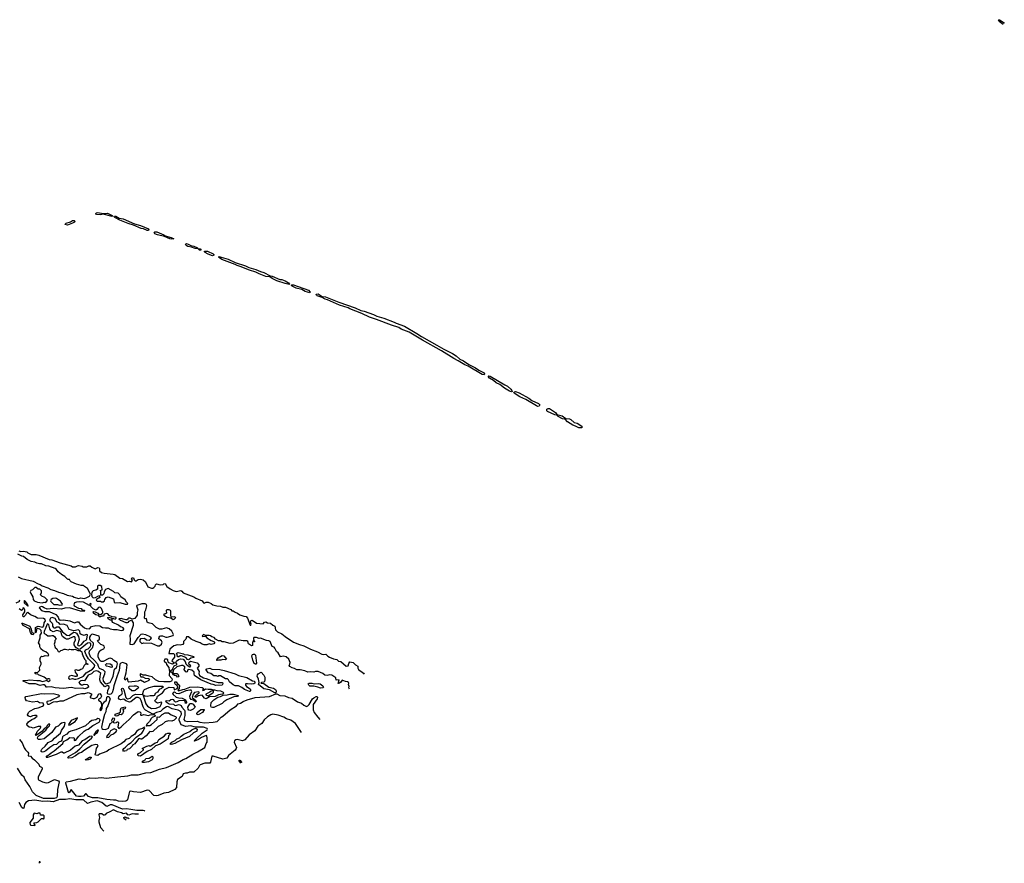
# Model space of a CAD drawing. Extents: x 2029826 to 2248070, y 228728 to 402406.
# Tile 320 of 368: x 2219900 to 2235089, y 235117 to 248124. Entities that reach past the tile are written whole.
import ezdxf

# ---------------------------------------------------------------- set-up
doc = ezdxf.new("R2010")
doc.units = 0

msp = doc.modelspace()

# ---------------------------------------------------------------- linework, layer by layer
at = {"layer": '0CON10XD'}
for points in [[(2235072, 248051), (2235009, 248095), (2234999, 248115), (2235005, 248124), (2235015, 248122), (2235085, 248074), (2235089, 248069)], [(2220635, 244955), (2220598, 244965), (2220616, 244985), (2220682, 245008), (2220715, 245030), (2220738, 245028), (2220749, 245019), (2220746, 245005), (2220715, 244986), (2220635, 244955)], [(2221325, 245089), (2221185, 245128), (2221145, 245118), (2221083, 245123), (2221072, 245135), (2221078, 245145), (2221105, 245151), (2221185, 245138), (2221255, 245140), (2221324, 245105), (2221334, 245095), (2221325, 245089)], [(2221865, 244874), (2221809, 244899), (2221774, 244905), (2221657, 244957), (2221575, 244981), (2221445, 245032), (2221366, 245075), (2221357, 245085), (2221360, 245095), (2221385, 245096), (2221436, 245066), (2221495, 245052), (2221669, 244979), (2221765, 244952), (2221885, 244898), (2221891, 244885), (2221885, 244874), (2221865, 244874)], [(2222245, 244739), (2222215, 244744), (2222135, 244779), (2222024, 244805), (2221986, 244825), (2221974, 244845), (2221985, 244855), (2222015, 244853), (2222125, 244805), (2222142, 244792), (2222235, 244767), (2222275, 244744), (2222245, 244739)], [(2222675, 244572), (2222651, 244591), (2222605, 244594), (2222549, 244619), (2222495, 244628), (2222468, 244645), (2222456, 244665), (2222475, 244673), (2222500, 244665), (2222542, 244642), (2222585, 244632), (2222644, 244605), (2222648, 244598), (2222685, 244590), (2222693, 244585), (2222695, 244573), (2222675, 244572)], [(2222875, 244485), (2222805, 244507), (2222760, 244535), (2222752, 244545), (2222752, 244555), (2222795, 244555), (2222885, 244515), (2222895, 244505), (2222894, 244495), (2222875, 244485)], [(2224055, 244040), (2223994, 244055), (2223865, 244100), (2223792, 244135), (2223760, 244160), (2223695, 244167), (2223595, 244205), (2223542, 244232), (2223445, 244261), (2223300, 244320), (2223254, 244334), (2223222, 244352), (2223020, 244425), (2222966, 244465), (2222975, 244472), (2223009, 244465), (2223115, 244430), (2223225, 244382), (2223385, 244330), (2223435, 244304), (2223541, 244275), (2223612, 244242), (2223665, 244225), (2223763, 244173), (2223795, 244168), (2223911, 244121), (2223946, 244116), (2223995, 244097), (2224049, 244065), (2224064, 244045), (2224055, 244040)], [(2224375, 243913), (2224305, 243931), (2224253, 243963), (2224165, 243987), (2224104, 244015), (2224094, 244025), (2224093, 244035), (2224125, 244037), (2224355, 243952), (2224383, 243925), (2224375, 243913)], [(2227065, 242650), (2227033, 242655), (2226820, 242780), (2226765, 242805), (2226666, 242866), (2226595, 242900), (2226409, 243019), (2226114, 243184), (2225907, 243307), (2225785, 243355), (2225747, 243377), (2225636, 243416), (2225405, 243504), (2225297, 243537), (2225176, 243596), (2224994, 243664), (2224965, 243681), (2224833, 243723), (2224647, 243807), (2224612, 243815), (2224565, 243840), (2224491, 243865), (2224476, 243875), (2224473, 243895), (2224505, 243898), (2224565, 243858), (2224615, 243853), (2224821, 243771), (2225075, 243680), (2225161, 243641), (2225215, 243631), (2225359, 243579), (2225409, 243555), (2225515, 243520), (2225675, 243460), (2225705, 243443), (2225837, 243397), (2226028, 243288), (2226100, 243240), (2226335, 243108), (2226443, 243043), (2226577, 242977), (2226631, 242941), (2226690, 242890), (2226745, 242866), (2226829, 242809), (2226932, 242755), (2226981, 242721), (2227055, 242685), (2227072, 242665), (2227065, 242650)], [(2227485, 242388), (2227455, 242399), (2227378, 242445), (2227309, 242499), (2227248, 242525), (2227209, 242559), (2227146, 242595), (2227126, 242625), (2227138, 242632), (2227157, 242627), (2227382, 242492), (2227425, 242474), (2227475, 242428), (2227492, 242405), (2227495, 242392), (2227485, 242388)], [(2227895, 242162), (2227871, 242171), (2227706, 242266), (2227615, 242309), (2227530, 242365), (2227522, 242375), (2227526, 242385), (2227548, 242392), (2227605, 242369), (2227755, 242287), (2227803, 242253), (2227905, 242205), (2227924, 242185), (2227915, 242165), (2227895, 242162)], [(2228565, 241834), (2228524, 241834), (2228475, 241859), (2228432, 241872), (2228352, 241922), (2228315, 241964), (2228275, 241970), (2228207, 242005), (2228185, 242028), (2228155, 242033), (2228043, 242083), (2228032, 242095), (2228032, 242118), (2228055, 242132), (2228075, 242129), (2228165, 242066), (2228188, 242038), (2228268, 242018), (2228326, 241975), (2228379, 241969), (2228401, 241961), (2228455, 241916), (2228501, 241901), (2228571, 241855), (2228578, 241842), (2228565, 241834)], [(2219875, 239536), (2219925, 239511), (2220107, 239465), (2220184, 239424), (2220215, 239416), (2220245, 239396), (2220335, 239364), (2220381, 239341), (2220438, 239325), (2220498, 239298), (2220575, 239278), (2220634, 239254), (2220715, 239236), (2220740, 239220), (2220805, 239199), (2220841, 239209), (2220895, 239201), (2220925, 239209), (2220974, 239236), (2220990, 239265), (2220988, 239278), (2220944, 239354), (2220898, 239385), (2220885, 239400), (2220848, 239402), (2220775, 239422), (2220695, 239456), (2220677, 239475), (2220670, 239495), (2220647, 239493), (2220635, 239500), (2220597, 239537), (2220545, 239569), (2220495, 239609), (2220467, 239647), (2220445, 239662), (2220348, 239698), (2220305, 239702), (2220235, 239734), (2220205, 239734), (2220164, 239744), (2220135, 239758), (2220075, 239772), (2220015, 239801), (2219958, 239848), (2219935, 239852), (2219872, 239882)], [(2219885, 239933), (2219915, 239923), (2219958, 239928), (2220008, 239918), (2220025, 239903), (2220075, 239880), (2220153, 239877), (2220195, 239866), (2220352, 239802), (2220395, 239796), (2220525, 239749), (2220695, 239706), (2220715, 239687), (2220763, 239687), (2220790, 239705), (2220805, 239708), (2220865, 239700), (2220878, 239688), (2220895, 239687), (2220935, 239688), (2220965, 239702), (2220985, 239702), (2221012, 239682), (2221065, 239660), (2221105, 239677), (2221125, 239672), (2221132, 239665), (2221130, 239625), (2221163, 239603), (2221205, 239590), (2221344, 239576), (2221365, 239570), (2221446, 239516), (2221485, 239507), (2221564, 239464), (2221593, 239467), (2221625, 239458), (2221640, 239485), (2221620, 239505), (2221635, 239518), (2221655, 239518), (2221665, 239490), (2221680, 239475), (2221695, 239470), (2221725, 239493), (2221765, 239498), (2221805, 239489), (2221838, 239455), (2221879, 239379), (2221935, 239361), (2221955, 239361), (2221971, 239369), (2221988, 239392), (2221995, 239412), (2222010, 239425), (2222065, 239413), (2222112, 239418), (2222125, 239428), (2222145, 239430), (2222170, 239385), (2222219, 239349), (2222266, 239326), (2222315, 239309), (2222385, 239322), (2222400, 239315), (2222419, 239289), (2222585, 239228), (2222615, 239206), (2222715, 239166), (2222735, 239132), (2222745, 239128), (2222775, 239144), (2222805, 239144), (2222855, 239123), (2222880, 239105), (2222940, 239085), (2222995, 239084), (2223036, 239066), (2223075, 239069), (2223155, 239029), (2223172, 239012), (2223195, 239008), (2223225, 238987), (2223259, 238975), (2223295, 238948), (2223355, 238926), (2223391, 238921), (2223416, 238896), (2223455, 238790), (2223465, 238790), (2223470, 238805), (2223462, 238835), (2223467, 238855), (2223484, 238866), (2223555, 238821), (2223655, 238811), (2223678, 238835), (2223695, 238840), (2223725, 238826), (2223768, 238818), (2223805, 238787), (2223836, 238776), (2223844, 238715), (2223875, 238686), (2223944, 238654), (2223993, 238613), (2224125, 238528), (2224215, 238489), (2224285, 238469), (2224385, 238417), (2224495, 238378), (2224561, 238341), (2224585, 238337), (2224622, 238342), (2224651, 238311), (2224677, 238297), (2224741, 238271), (2224792, 238262), (2224820, 238235), (2224855, 238230), (2224935, 238157), (2224969, 238161), (2224976, 238196), (2224995, 238224), (2225045, 238213), (2225082, 238175), (2225116, 238156), (2225116, 238125), (2225125, 238107), (2225205, 238048), (2225216, 238036)], [(2221525, 239112), (2221565, 239113), (2221570, 239125), (2221547, 239145), (2221525, 239182), (2221460, 239225), (2221446, 239256), (2221421, 239281), (2221368, 239288), (2221348, 239308), (2221265, 239352), (2221221, 239339), (2221202, 239305), (2221199, 239271), (2221175, 239252), (2221152, 239252), (2221150, 239315), (2221140, 239325), (2221170, 239335), (2221168, 239385), (2221139, 239399), (2221108, 239402), (2221098, 239392), (2221098, 239342), (2221075, 239328), (2221035, 239318), (2221020, 239305), (2221011, 239285), (2221006, 239265), (2221012, 239232), (2221035, 239211), (2221067, 239213), (2221105, 239238), (2221130, 239245), (2221130, 239225), (2221138, 239212), (2221113, 239207), (2221083, 239187), (2221080, 239175), (2221095, 239160), (2221145, 239160), (2221155, 239150), (2221185, 239148), (2221208, 239162), (2221214, 239186), (2221235, 239213), (2221265, 239227), (2221345, 239193), (2221356, 239146), (2221373, 239133), (2221445, 239139), (2221525, 239112)], [(2220245, 239134), (2220275, 239144), (2220305, 239140), (2220330, 239175), (2220287, 239217), (2220240, 239235), (2220223, 239255), (2220237, 239295), (2220236, 239316), (2220225, 239330), (2220212, 239342), (2220185, 239346), (2220155, 239369), (2220135, 239371), (2220096, 239335), (2220071, 239325), (2220061, 239305), (2220070, 239275), (2220102, 239225), (2220107, 239185), (2220124, 239164), (2220172, 239142), (2220245, 239134)], [(2219845, 239132), (2219902, 239158), (2219895, 239172)], [(2220025, 239080), (2220030, 239085), (2220019, 239115), (2219985, 239160), (2219972, 239168), (2219967, 239163), (2219968, 239135), (2220025, 239080)], [(2221465, 238706), (2221495, 238712), (2221508, 238725), (2221508, 238735), (2221498, 238748), (2221475, 238760), (2221455, 238762), (2221425, 238790), (2221335, 238829), (2221324, 238845), (2221325, 238880), (2221312, 238868), (2221295, 238867), (2221262, 238885), (2221260, 238905), (2221275, 238910), (2221312, 238902), (2221325, 238890), (2221345, 238892), (2221375, 238883), (2221390, 238895), (2221388, 238905), (2221375, 238914), (2221327, 238917), (2221279, 238939), (2221260, 238965), (2221245, 238970), (2221202, 238958), (2221195, 238930), (2221165, 238930), (2221145, 238920), (2221125, 238920), (2221118, 238938), (2221075, 238947), (2221038, 238975), (2221032, 238995), (2221045, 239000), (2221066, 238996), (2221106, 238976), (2221125, 238950), (2221147, 238953), (2221173, 238967), (2221182, 238978), (2221180, 238995), (2221161, 239045), (2221145, 239061), (2221125, 239064), (2221115, 239059), (2221092, 239028), (2221075, 239020), (2221031, 239041), (2220997, 239075), (2220990, 239085), (2221000, 239115), (2220995, 239122), (2220978, 239115), (2220980, 239095), (2220975, 239090), (2220885, 239142), (2220825, 239149), (2220774, 239146), (2220745, 239132), (2220736, 239105), (2220738, 239088), (2220805, 239049), (2220847, 239047), (2220865, 239020), (2220895, 239020), (2220900, 239015), (2220895, 239002), (2220840, 239005), (2220666, 239056), (2220598, 239052), (2220546, 239034), (2220415, 239046), (2220326, 239036), (2220275, 239054), (2220254, 239074), (2220235, 239079), (2220211, 239069), (2220202, 239055), (2220235, 239016), (2220285, 238999), (2220355, 238998), (2220455, 238952), (2220494, 238914), (2220505, 238880), (2220525, 238866), (2220575, 238869), (2220675, 238856), (2220745, 238826), (2220785, 238841), (2220809, 238839), (2220832, 238802), (2220900, 238750), (2220925, 238739), (2220975, 238735), (2221005, 238768), (2221075, 238784), (2221135, 238777), (2221175, 238752), (2221225, 238750), (2221265, 238746), (2221294, 238734), (2221345, 238724), (2221405, 238724), (2221465, 238706)], [(2220515, 239098), (2220555, 239104), (2220562, 239115), (2220530, 239160), (2220469, 239199), (2220445, 239204), (2220409, 239201), (2220383, 239185), (2220377, 239165), (2220380, 239155), (2220428, 239108), (2220485, 239108), (2220515, 239098)], [(2222025, 238469), (2222055, 238472), (2222086, 238494), (2222100, 238525), (2222089, 238549), (2222048, 238578), (2222049, 238605), (2222060, 238620), (2222075, 238626), (2222104, 238624), (2222155, 238606), (2222175, 238606), (2222265, 238631), (2222273, 238645), (2222249, 238699), (2222204, 238734), (2222165, 238746), (2222094, 238726), (2222055, 238726), (2222005, 238753), (2221949, 238809), (2221883, 238825), (2221868, 238835), (2221855, 238890), (2221835, 238889), (2221824, 238895), (2221832, 238955), (2221830, 238995), (2221846, 239025), (2221861, 239085), (2221857, 239107), (2221835, 239117), (2221785, 239116), (2221707, 239093), (2221702, 239085), (2221722, 239025), (2221712, 238985), (2221714, 238945), (2221675, 238892), (2221635, 238879), (2221605, 238896), (2221584, 238896), (2221570, 238885), (2221565, 238870), (2221535, 238870), (2221495, 238880), (2221465, 238891), (2221430, 238885), (2221454, 238864), (2221535, 238831), (2221565, 238828), (2221578, 238835), (2221585, 238850), (2221625, 238864), (2221651, 238825), (2221649, 238785), (2221597, 238623), (2221604, 238575), (2221600, 238495), (2221635, 238490), (2221665, 238502), (2221725, 238599), (2221775, 238652), (2221794, 238654), (2221838, 238645), (2221905, 238616), (2221922, 238605), (2221926, 238595), (2221915, 238567), (2221895, 238553), (2221855, 238560), (2221825, 238583), (2221765, 238580), (2221752, 238565), (2221753, 238535), (2221785, 238508), (2221815, 238519), (2221935, 238509), (2222025, 238469)], [(2224987, 237803), (2224978, 237825), (2224980, 237845), (2224970, 237875), (2224977, 237895), (2224972, 237905), (2224956, 237916), (2224925, 237921), (2224875, 237940), (2224855, 237911), (2224835, 237897), (2224815, 237892), (2224828, 237945), (2224782, 237942), (2224778, 237975), (2224715, 238017), (2224685, 238021), (2224644, 238014), (2224606, 238016), (2224575, 238046), (2224505, 238073), (2224464, 238074), (2224435, 238063), (2224385, 238070), (2224346, 238066), (2224300, 238085), (2224225, 238100), (2224175, 238098), (2224141, 238121), (2224105, 238130), (2224065, 238150), (2224058, 238165), (2224068, 238188), (2224071, 238215), (2224053, 238265), (2224012, 238302), (2223965, 238310), (2223925, 238300), (2223885, 238362), (2223860, 238385), (2223838, 238435), (2223825, 238448), (2223795, 238460), (2223762, 238535), (2223745, 238549), (2223705, 238553), (2223615, 238586), (2223592, 238582), (2223555, 238598), (2223512, 238598), (2223508, 238585), (2223510, 238550), (2223528, 238535), (2223512, 238532), (2223510, 238550), (2223502, 238548), (2223490, 238515), (2223490, 238475), (2223475, 238472), (2223431, 238501), (2223418, 238538), (2223406, 238546), (2223346, 238546), (2223285, 238559), (2223195, 238510), (2223145, 238508), (2223055, 238534), (2223025, 238533), (2222995, 238547), (2222965, 238548), (2222922, 238572), (2222898, 238598), (2222865, 238608), (2222845, 238627), (2222825, 238632), (2222768, 238628), (2222735, 238646), (2222713, 238627), (2222720, 238615), (2222765, 238620), (2222788, 238595), (2222852, 238555), (2222895, 238538), (2222906, 238526), (2222907, 238515), (2222895, 238501), (2222855, 238492), (2222825, 238503), (2222785, 238486), (2222745, 238486), (2222714, 238494), (2222685, 238518), (2222622, 238535), (2222547, 238575), (2222505, 238610), (2222472, 238608), (2222461, 238575), (2222429, 238535), (2222426, 238504), (2222415, 238490), (2222375, 238480), (2222332, 238488), (2222275, 238470), (2222215, 238420), (2222200, 238350), (2222272, 238352), (2222290, 238335), (2222286, 238294), (2222247, 238245), (2222250, 238230), (2222278, 238218), (2222282, 238205), (2222255, 238190), (2222199, 238209), (2222191, 238221), (2222187, 238255), (2222175, 238267), (2222140, 238265), (2222128, 238245), (2222130, 238235), (2222159, 238209), (2222166, 238185), (2222198, 238138), (2222203, 238095), (2222213, 238083), (2222206, 238015), (2222245, 237967), (2222254, 237945), (2222240, 237925), (2222215, 237914), (2222125, 237916), (2222045, 237919), (2221994, 237944), (2221945, 237994), (2221895, 238001), (2221845, 238019), (2221805, 238019), (2221763, 238037), (2221758, 238032), (2221758, 238015), (2221771, 237991), (2221797, 237993), (2221835, 237972), (2221887, 237967), (2221900, 237955), (2221893, 237935), (2221825, 237904), (2221765, 237940), (2221725, 237926), (2221585, 237909), (2221573, 237923), (2221565, 237970), (2221525, 237942), (2221515, 237960), (2221540, 238055), (2221559, 238175), (2221545, 238193), (2221485, 238212), (2221459, 238201), (2221444, 238186), (2221435, 238091), (2221401, 238009), (2221379, 237929), (2221352, 237855), (2221343, 237795), (2221325, 237748), (2221306, 237725), (2221285, 237719), (2221264, 237724), (2221256, 237736), (2221259, 237785), (2221279, 237821), (2221278, 237845), (2221255, 237857), (2221215, 237839), (2221145, 237915), (2221136, 237945), (2221140, 238005), (2221151, 238045), (2221117, 238077), (2221087, 238087), (2221043, 238077), (2221005, 238037), (2220955, 238016), (2220899, 237931), (2220865, 237937), (2220845, 237933), (2220830, 237925), (2220814, 237905), (2220825, 237887), (2220855, 237871), (2220875, 237871), (2220895, 237880), (2220943, 237873), (2220957, 237857), (2220960, 237835), (2220934, 237816), (2220905, 237809), (2220875, 237816), (2220765, 237812), (2220695, 237830), (2220575, 237812), (2220511, 237819), (2220445, 237824), (2220385, 237839), (2220322, 237832), (2220312, 237835), (2220295, 237858), (2220275, 237867), (2220255, 237869), (2220215, 237859), (2220146, 237884), (2220044, 237884), (2219952, 237925), (2219954, 237936), (2220025, 237939), (2220055, 237948), (2220165, 237937), (2220208, 237938), (2220245, 237922), (2220306, 237934), (2220315, 237940), (2220345, 237923), (2220365, 237932), (2220372, 237945), (2220365, 237958), (2220355, 237960), (2220335, 237960), (2220325, 237950), (2220278, 237985), (2220191, 238021), (2220175, 238040), (2220155, 238033), (2220140, 238045), (2220140, 238065), (2220172, 238058), (2220208, 238095), (2220207, 238135), (2220233, 238187), (2220232, 238205), (2220217, 238237), (2220217, 238273), (2220227, 238303), (2220235, 238310), (2220255, 238308), (2220295, 238321), (2220335, 238318), (2220348, 238325), (2220338, 238345), (2220305, 238377), (2220260, 238395), (2220225, 238422), (2220212, 238455), (2220212, 238485), (2220192, 238515), (2220201, 238545), (2220214, 238595), (2220214, 238636), (2220237, 238665), (2220231, 238705), (2220208, 238728), (2220174, 238736), (2220160, 238725), (2220155, 238680), (2220142, 238672), (2220144, 238755), (2220158, 238765), (2220185, 238772), (2220255, 238760), (2220272, 238778), (2220277, 238825), (2220298, 238855), (2220294, 238875), (2220265, 238892), (2220175, 238898), (2220135, 238922), (2220065, 238949), (2220025, 238984), (2220006, 238975), (2219991, 238945), (2219965, 238920), (2219955, 238918), (2219950, 238950), (2219979, 238995), (2219980, 239025), (2219970, 239045), (2219955, 239056), (2219947, 239053), (2219942, 239025), (2219925, 239013), (2219893, 239043)], [(2222265, 238878), (2222285, 238880), (2222310, 238905), (2222285, 238917), (2222245, 238910), (2222237, 238917), (2222229, 238939), (2222231, 239005), (2222226, 239016), (2222205, 239024), (2222170, 239025), (2222160, 239015), (2222162, 238975), (2222147, 238963), (2222125, 238958), (2222122, 238945), (2222175, 238910), (2222232, 238902), (2222265, 238878)], [(2220105, 238641), (2220088, 238645), (2220065, 238678), (2220050, 238730), (2219954, 238785), (2219932, 238818), (2219945, 238819), (2220055, 238774), (2220078, 238725), (2220086, 238676), (2220120, 238665), (2220105, 238641)], [(2220765, 237954), (2220808, 237965), (2220886, 238004), (2220925, 238056), (2221025, 238110), (2221056, 238145), (2221059, 238165), (2221050, 238185), (2220960, 238270), (2220923, 238333), (2220906, 238385), (2220915, 238408), (2220955, 238426), (2220987, 238453), (2220997, 238475), (2220996, 238506), (2220975, 238518), (2220945, 238513), (2220835, 238420), (2220815, 238416), (2220794, 238424), (2220764, 238444), (2220742, 238485), (2220738, 238515), (2220761, 238565), (2220757, 238595), (2220748, 238608), (2220725, 238609), (2220646, 238574), (2220623, 238573), (2220601, 238581), (2220560, 238615), (2220549, 238635), (2220539, 238679), (2220529, 238689), (2220475, 238709), (2220415, 238688), (2220379, 238709), (2220364, 238735), (2220349, 238795), (2220335, 238808), (2220325, 238803), (2220295, 238728), (2220280, 238705), (2220272, 238672), (2220286, 238656), (2220307, 238647), (2220335, 238622), (2220375, 238622), (2220395, 238632), (2220415, 238632), (2220438, 238615), (2220460, 238575), (2220440, 238555), (2220442, 238525), (2220432, 238495), (2220446, 238446), (2220472, 238425), (2220495, 238382), (2220512, 238378), (2220532, 238398), (2220557, 238403), (2220585, 238418), (2220605, 238420), (2220645, 238409), (2220675, 238420), (2220694, 238414), (2220735, 238414), (2220755, 238420), (2220795, 238400), (2220835, 238398), (2220858, 238378), (2220862, 238345), (2220883, 238295), (2220902, 238262), (2220922, 238245), (2220920, 238205), (2220945, 238200), (2220950, 238185), (2220915, 238190), (2220895, 238168), (2220866, 238115), (2220845, 238103), (2220815, 238092), (2220795, 238092), (2220775, 238102), (2220750, 238095), (2220754, 238064), (2220788, 238025), (2220787, 238013), (2220775, 238000), (2220755, 237998), (2220705, 238012), (2220668, 238002), (2220658, 237992), (2220654, 237974), (2220672, 237955), (2220715, 237966), (2220745, 237954), (2220765, 237954)], [(2220815, 238471), (2220855, 238493), (2220895, 238540), (2220928, 238565), (2220934, 238575), (2220945, 238638), (2220925, 238643), (2220895, 238628), (2220848, 238645), (2220833, 238655), (2220826, 238695), (2220807, 238717), (2220735, 238700), (2220665, 238723), (2220634, 238784), (2220575, 238806), (2220525, 238800), (2220504, 238824), (2220480, 238835), (2220445, 238892), (2220402, 238908), (2220375, 238897), (2220363, 238877), (2220366, 238855), (2220401, 238821), (2220408, 238805), (2220408, 238775), (2220415, 238757), (2220425, 238749), (2220445, 238748), (2220475, 238762), (2220505, 238761), (2220560, 238685), (2220625, 238635), (2220665, 238632), (2220693, 238657), (2220735, 238680), (2220755, 238677), (2220775, 238664), (2220809, 238615), (2220815, 238570), (2220792, 238488), (2220800, 238475), (2220815, 238471)], [(2221235, 237887), (2221265, 237893), (2221295, 237906), (2221327, 237965), (2221340, 238005), (2221360, 238110), (2221393, 238137), (2221400, 238150), (2221406, 238195), (2221402, 238212), (2221351, 238245), (2221328, 238268), (2221295, 238279), (2221275, 238276), (2221185, 238231), (2221155, 238231), (2221141, 238241), (2221111, 238295), (2221109, 238321), (2221115, 238358), (2221135, 238392), (2221155, 238408), (2221196, 238424), (2221206, 238445), (2221204, 238464), (2221195, 238474), (2221153, 238493), (2221103, 238535), (2221102, 238548), (2221130, 238575), (2221132, 238595), (2221125, 238617), (2221025, 238651), (2221006, 238645), (2220991, 238629), (2220977, 238603), (2220974, 238585), (2220987, 238557), (2221033, 238515), (2221035, 238488), (2221016, 238435), (2220973, 238387), (2220967, 238363), (2220985, 238305), (2221047, 238247), (2221099, 238195), (2221108, 238158), (2221125, 238126), (2221188, 238098), (2221211, 238075), (2221207, 238035), (2221182, 237965), (2221187, 237927), (2221220, 237890), (2221235, 237887)], [(2222505, 238257), (2222489, 238259), (2222461, 238291), (2222395, 238318), (2222375, 238318), (2222355, 238300), (2222335, 238300), (2222330, 238335), (2222320, 238345), (2222323, 238357), (2222345, 238370), (2222425, 238347), (2222437, 238337), (2222495, 238332), (2222580, 238305), (2222592, 238295), (2222585, 238288), (2222541, 238279), (2222515, 238262), (2222505, 238257)], [(2223535, 238186), (2223517, 238197), (2223495, 238247), (2223482, 238315), (2223491, 238335), (2223505, 238344), (2223522, 238342), (2223535, 238325), (2223552, 238205), (2223545, 238189), (2223535, 238186)], [(2221315, 238138), (2221285, 238149), (2221238, 238155), (2221226, 238165), (2221225, 238177), (2221245, 238197), (2221295, 238193), (2221319, 238175), (2221325, 238140), (2221315, 238138)], [(2222925, 237859), (2222886, 237876), (2222855, 237881), (2222695, 237945), (2222596, 238015), (2222589, 238035), (2222591, 238065), (2222555, 238096), (2222504, 238106), (2222492, 238098), (2222485, 238068), (2222475, 238063), (2222465, 238070), (2222437, 238105), (2222438, 238115), (2222449, 238125), (2222446, 238145), (2222415, 238166), (2222395, 238167), (2222322, 238148), (2222270, 238100), (2222260, 238065), (2222262, 238052), (2222282, 238042), (2222325, 238046), (2222335, 238039), (2222354, 238005), (2222350, 237990), (2222335, 237986), (2222318, 238008), (2222288, 238015), (2222273, 238025), (2222258, 238048), (2222228, 238075), (2222228, 238085), (2222259, 238111), (2222285, 238160), (2222330, 238185), (2222310, 238215), (2222317, 238235), (2222348, 238262), (2222385, 238268), (2222424, 238264), (2222451, 238231), (2222463, 238193), (2222481, 238171), (2222525, 238149), (2222538, 238152), (2222536, 238165), (2222514, 238184), (2222507, 238205), (2222515, 238220), (2222535, 238232), (2222635, 238206), (2222663, 238175), (2222662, 238155), (2222639, 238125), (2222670, 238075), (2222662, 238045), (2222676, 238015), (2222736, 237976), (2222777, 237967), (2222885, 237926), (2222960, 237905), (2223026, 237906), (2223036, 237885), (2223025, 237864), (2222925, 237859)], [(2222945, 238242), (2222940, 238245), (2222942, 238255), (2222963, 238285), (2223025, 238319), (2223048, 238315), (2223088, 238265), (2223075, 238253), (2223035, 238262), (2223005, 238250), (2222965, 238250), (2222945, 238242)], [(2223445, 237764), (2223366, 237795), (2223326, 237826), (2223275, 237852), (2223225, 237856), (2223195, 237869), (2223137, 237915), (2223121, 237945), (2223105, 237959), (2223075, 237963), (2222995, 238008), (2222972, 238008), (2222955, 238000), (2222938, 238008), (2222895, 238010), (2222846, 238046), (2222806, 238056), (2222775, 238100), (2222775, 238110), (2222785, 238118), (2222835, 238126), (2222865, 238113), (2222985, 238104), (2223055, 238089), (2223225, 238038), (2223275, 238011), (2223405, 237984), (2223492, 237932), (2223515, 237926), (2223526, 237915), (2223526, 237894), (2223510, 237885), (2223475, 237878), (2223415, 237886), (2223388, 237882), (2223383, 237877), (2223383, 237865), (2223400, 237845), (2223456, 237806), (2223462, 237795), (2223462, 237775), (2223453, 237767), (2223445, 237764)], [(2223845, 237748), (2223835, 237748), (2223755, 237790), (2223666, 237806), (2223582, 237875), (2223592, 237905), (2223585, 237955), (2223565, 238005), (2223569, 238025), (2223581, 238039), (2223625, 238066), (2223666, 238016), (2223679, 237989), (2223683, 237947), (2223677, 237923), (2223665, 237908), (2223630, 237905), (2223620, 237895), (2223665, 237890), (2223742, 237832), (2223815, 237816), (2223828, 237808), (2223846, 237796), (2223858, 237775), (2223855, 237758), (2223845, 237748)], [(2224247, 237136), (2224152, 237272), (2224082, 237322), (2224015, 237345), (2223975, 237370), (2223885, 237400), (2223805, 237415), (2223774, 237406), (2223725, 237375), (2223673, 237327), (2223637, 237275), (2223575, 237232), (2223525, 237162), (2223442, 237098), (2223375, 237021), (2223335, 237005), (2223254, 237026), (2223235, 237021), (2223214, 237006), (2223210, 236985), (2223245, 236905), (2223241, 236885), (2223225, 236863), (2223122, 236778), (2223095, 236740), (2223035, 236721), (2222885, 236768), (2222865, 236767), (2222844, 236676), (2222835, 236662), (2222757, 236663), (2222686, 236634), (2222673, 236625), (2222653, 236585), (2222585, 236520), (2222517, 236523), (2222485, 236508), (2222460, 236505), (2222420, 236495), (2222406, 236454), (2222335, 236407), (2222326, 236374), (2222318, 236285), (2222295, 236255), (2222195, 236210), (2222125, 236197), (2222035, 236163), (2222005, 236160), (2221970, 236165), (2221895, 236239), (2221865, 236246), (2221765, 236209), (2221655, 236219), (2221615, 236229), (2221596, 236224), (2221581, 236185), (2221562, 236095), (2221555, 236085), (2221535, 236074), (2221485, 236068), (2221425, 236076), (2221385, 236092), (2221345, 236091), (2221245, 236102), (2221105, 236128), (2221025, 236125), (2220959, 236145), (2220923, 236187), (2220915, 236188), (2220886, 236155), (2220846, 236145), (2220805, 236145), (2220776, 236155), (2220695, 236257), (2220665, 236202), (2220655, 236208), (2220611, 236355), (2220610, 236365), (2220619, 236375), (2220685, 236382), (2220815, 236418), (2220895, 236412), (2220975, 236436), (2221065, 236431), (2221155, 236441), (2221239, 236431), (2221407, 236453), (2221566, 236466), (2221625, 236480), (2221725, 236482), (2221845, 236513), (2221925, 236517), (2222055, 236567), (2222165, 236593), (2222345, 236670), (2222423, 236717), (2222465, 236733), (2222569, 236801), (2222644, 236835), (2222754, 236905), (2222776, 236964), (2222790, 236985), (2222793, 237045), (2222788, 237085), (2222775, 237086), (2222703, 237057), (2222656, 237024), (2222595, 237000), (2222592, 237005), (2222624, 237036), (2222715, 237124), (2222790, 237175), (2222796, 237185), (2222791, 237195), (2222736, 237216), (2222614, 237216), (2222535, 237238), (2222465, 237229), (2222392, 237252), (2222360, 237325), (2222362, 237345), (2222396, 237415), (2222391, 237455), (2222345, 237480), (2222251, 237501), (2222185, 237534), (2222165, 237531), (2222109, 237495), (2222070, 237460), (2222010, 237445), (2221970, 237420), (2221955, 237418), (2221840, 237480), (2221819, 237499), (2221802, 237532), (2221775, 237625), (2221756, 237656), (2221727, 237673), (2221695, 237672), (2221615, 237608), (2221595, 237601), (2221535, 237624), (2221505, 237647), (2221455, 237640), (2221435, 237649), (2221425, 237665), (2221430, 237685), (2221445, 237704), (2221474, 237725), (2221484, 237745), (2221469, 237795), (2221475, 237811), (2221485, 237818), (2221495, 237811), (2221505, 237790), (2221535, 237676), (2221545, 237662), (2221565, 237654), (2221605, 237665), (2221643, 237707), (2221684, 237726), (2221795, 237718), (2221813, 237787), (2221823, 237797), (2221895, 237829), (2221975, 237847), (2222106, 237846), (2222115, 237832), (2222085, 237810), (2222050, 237795), (2222026, 237754), (2221988, 237735), (2221980, 237705), (2221965, 237698), (2221915, 237699), (2221865, 237691), (2221832, 237695), (2221805, 237710), (2221803, 237705), (2221848, 237575), (2221870, 237540), (2221933, 237503), (2222005, 237508), (2222065, 237537), (2222084, 237565), (2222093, 237595), (2222085, 237600), (2222025, 237586), (2221994, 237605), (2221986, 237625), (2221989, 237635), (2222015, 237658), (2222028, 237695), (2222105, 237744), (2222125, 237770), (2222134, 237796), (2222205, 237834), (2222275, 237830), (2222285, 237794), (2222327, 237813), (2222340, 237830), (2222340, 237845), (2222325, 237863), (2222304, 237874), (2222294, 237895), (2222295, 237917), (2222315, 237913), (2222334, 237884), (2222358, 237868), (2222366, 237856), (2222360, 237815), (2222338, 237785), (2222350, 237775), (2222415, 237797), (2222449, 237801), (2222525, 237831), (2222637, 237837), (2222715, 237828), (2222730, 237820), (2222740, 237805), (2222720, 237785), (2222725, 237780), (2222740, 237785), (2222765, 237808), (2222805, 237800), (2222855, 237804), (2222885, 237790), (2222905, 237792), (2222941, 237781), (2222995, 237776), (2223040, 237755), (2223044, 237745), (2223039, 237731), (2223026, 237724), (2222965, 237714), (2222915, 237691), (2222828, 237682), (2222775, 237651), (2222751, 237661), (2222715, 237708), (2222655, 237698), (2222625, 237678), (2222605, 237680), (2222608, 237695), (2222638, 237725), (2222666, 237744), (2222670, 237755), (2222655, 237762), (2222598, 237752), (2222577, 237725), (2222561, 237675), (2222615, 237630), (2222620, 237615), (2222615, 237600), (2222581, 237631), (2222544, 237645), (2222528, 237665), (2222524, 237695), (2222553, 237765), (2222545, 237786), (2222525, 237789), (2222465, 237776), (2222355, 237730), (2222316, 237736), (2222306, 237746), (2222286, 237756), (2222275, 237754), (2222259, 237735), (2222265, 237719), (2222315, 237680), (2222357, 237667), (2222405, 237661), (2222455, 237638), (2222462, 237622), (2222480, 237605), (2222455, 237580), (2222452, 237612), (2222435, 237630), (2222355, 237623), (2222325, 237606), (2222305, 237604), (2222290, 237610), (2222276, 237636), (2222255, 237642), (2222233, 237637), (2222205, 237616), (2222165, 237623), (2222151, 237615), (2222158, 237605), (2222205, 237577), (2222271, 237571), (2222290, 237555), (2222305, 237551), (2222358, 237568), (2222390, 237550), (2222401, 237525), (2222440, 237480), (2222445, 237465), (2222449, 237395), (2222434, 237335), (2222447, 237315), (2222495, 237303), (2222635, 237309), (2222679, 237295), (2222755, 237284), (2222885, 237291), (2222945, 237305), (2222968, 237322), (2223009, 237371), (2223035, 237386), (2223146, 237484), (2223244, 237545), (2223272, 237578), (2223305, 237588), (2223346, 237614), (2223410, 237640), (2223534, 237676), (2223755, 237687), (2223850, 237730), (2223865, 237730), (2223915, 237704), (2223989, 237699), (2224045, 237676), (2224105, 237666), (2224185, 237608), (2224245, 237586), (2224285, 237556), (2224325, 237537), (2224345, 237545), (2224365, 237564), (2224417, 237655), (2224435, 237670), (2224475, 237687), (2224488, 237688), (2224494, 237675), (2224488, 237655), (2224429, 237565), (2224428, 237485), (2224444, 237444), (2224498, 237368), (2224528, 237337)], [(2224539, 237819), (2224500, 237835), (2224435, 237849), (2224378, 237848), (2224358, 237865), (2224351, 237885), (2224365, 237894), (2224405, 237894), (2224445, 237886), (2224505, 237890), (2224534, 237884), (2224578, 237855), (2224584, 237835), (2224575, 237824), (2224539, 237819)], [(2220655, 236738), (2220644, 236745), (2220652, 236765), (2220762, 236828), (2220828, 236882), (2220896, 236954), (2221009, 237045), (2221021, 237065), (2221020, 237075), (2221005, 237078), (2220975, 237070), (2220905, 237022), (2220865, 237008), (2220805, 236941), (2220755, 236922), (2220685, 236862), (2220585, 236816), (2220575, 236816), (2220555, 236831), (2220535, 236832), (2220463, 236797), (2220328, 236748), (2220315, 236748), (2220309, 236755), (2220321, 236775), (2220355, 236794), (2220385, 236823), (2220429, 236851), (2220563, 236965), (2220575, 236997), (2220628, 237022), (2220675, 237059), (2220715, 237050), (2220737, 237057), (2220742, 237045), (2220738, 237025), (2220742, 237012), (2220765, 237017), (2220807, 237073), (2220892, 237155), (2220925, 237176), (2220956, 237185), (2221028, 237242), (2221128, 237292), (2221138, 237312), (2221139, 237329), (2221125, 237344), (2221105, 237349), (2221073, 237327), (2221015, 237319), (2220977, 237293), (2220913, 237235), (2220765, 237175), (2220687, 237155), (2220655, 237137), (2220625, 237107), (2220571, 237079), (2220562, 237065), (2220552, 237018), (2220538, 237002), (2220505, 236984), (2220465, 236951), (2220425, 236942), (2220365, 236905), (2220305, 236850), (2220270, 236835), (2220245, 236833), (2220231, 236841), (2220231, 236855), (2220241, 236875), (2220293, 236925), (2220338, 236982), (2220405, 237013), (2220434, 237046), (2220529, 237125), (2220545, 237163), (2220589, 237231), (2220599, 237285), (2220585, 237290), (2220544, 237276), (2220525, 237264), (2220495, 237231), (2220453, 237215), (2220397, 237133), (2220275, 237039), (2220223, 237027), (2220186, 237026), (2220176, 237045), (2220182, 237065), (2220202, 237088), (2220305, 237171), (2220321, 237199), (2220359, 237235), (2220366, 237265), (2220345, 237264), (2220328, 237245), (2220310, 237210), (2220279, 237191), (2220240, 237150), (2220155, 237090), (2220144, 237095), (2220161, 237119), (2220171, 237149), (2220183, 237167), (2220218, 237195), (2220228, 237215), (2220227, 237225), (2220185, 237228), (2220105, 237200), (2220081, 237211), (2220045, 237216), (2220013, 237243), (2220010, 237265), (2220033, 237297), (2220085, 237336), (2220125, 237351), (2220170, 237385), (2220160, 237395), (2220127, 237397), (2220095, 237392), (2220065, 237378), (2220045, 237380), (2220030, 237390), (2220022, 237405), (2220033, 237445), (2220055, 237464), (2220135, 237504), (2220185, 237512), (2220252, 237538), (2220273, 237557), (2220264, 237584), (2220203, 237593), (2220174, 237614), (2220095, 237604), (2220005, 237622), (2219988, 237648), (2219986, 237675), (2219995, 237687), (2220026, 237696), (2220235, 237734), (2220275, 237730), (2220415, 237733), (2220500, 237715), (2220512, 237705), (2220496, 237684), (2220390, 237635), (2220377, 237623), (2220325, 237614), (2220316, 237605), (2220316, 237595), (2220325, 237577), (2220335, 237571), (2220355, 237572), (2220421, 237609), (2220455, 237614), (2220475, 237609), (2220525, 237621), (2220575, 237624), (2220788, 237722), (2220855, 237737), (2220904, 237736), (2220955, 237751), (2220997, 237737), (2221010, 237725), (2220988, 237685), (2220988, 237675), (2220995, 237668), (2221035, 237657), (2221055, 237658), (2221095, 237677), (2221114, 237726), (2221135, 237733), (2221159, 237709), (2221160, 237695), (2221148, 237662), (2221128, 237652), (2221117, 237645), (2221115, 237632), (2221149, 237609), (2221163, 237573), (2221162, 237535), (2221147, 237515), (2221138, 237485), (2221145, 237473), (2221155, 237478), (2221174, 237505), (2221178, 237565), (2221206, 237605), (2221237, 237633), (2221242, 237678), (2221255, 237689), (2221275, 237689), (2221294, 237655), (2221258, 237545), (2221236, 237504), (2221228, 237455), (2221210, 237410), (2221177, 237293), (2221162, 237215), (2221167, 237197), (2221183, 237183), (2221225, 237179), (2221268, 237202), (2221295, 237271), (2221330, 237295), (2221323, 237313), (2221324, 237336), (2221345, 237360), (2221356, 237356), (2221361, 237345), (2221358, 237322), (2221340, 237295), (2221345, 237290), (2221365, 237282), (2221395, 237290), (2221405, 237300), (2221418, 237298), (2221422, 237285), (2221414, 237216), (2221428, 237198), (2221465, 237220), (2221496, 237254), (2221590, 237335), (2221656, 237405), (2221725, 237456), (2221755, 237452), (2221766, 237435), (2221763, 237405), (2221771, 237401), (2221785, 237400), (2221815, 237412), (2221885, 237398), (2221915, 237407), (2221975, 237412), (2221992, 237395), (2221990, 237385), (2221945, 237363), (2221930, 237350), (2221901, 237305), (2221863, 237265), (2221850, 237235), (2221855, 237232), (2221865, 237240), (2221905, 237241), (2221935, 237258), (2222018, 237335), (2222020, 237375), (2222055, 237372), (2222098, 237412), (2222145, 237436), (2222195, 237438), (2222235, 237406), (2222305, 237382), (2222315, 237370), (2222313, 237355), (2222282, 237325), (2222245, 237309), (2222195, 237316), (2222145, 237296), (2222100, 237260), (2222034, 237226), (2221955, 237152), (2221935, 237142), (2221905, 237148), (2221853, 237083), (2221785, 237031), (2221775, 237029), (2221745, 237041), (2221735, 237036), (2221675, 236958), (2221642, 236938), (2221635, 236923), (2221595, 236884), (2221557, 236873), (2221545, 236854), (2221520, 236845), (2221502, 236845), (2221491, 236861), (2221505, 236889), (2221533, 236907), (2221577, 236955), (2221618, 236982), (2221695, 237064), (2221786, 237124), (2221807, 237155), (2221819, 237191), (2221832, 237205), (2221825, 237218), (2221796, 237194), (2221745, 237178), (2221703, 237147), (2221669, 237101), (2221619, 237075), (2221587, 237043), (2221535, 237024), (2221508, 236992), (2221465, 236961), (2221275, 236869), (2221245, 236843), (2221226, 236836), (2221132, 236798), (2221105, 236777), (2221070, 236785), (2221062, 236795), (2221076, 236824), (2221082, 236895), (2221108, 236925), (2221100, 236945), (2221075, 236948), (2221014, 236935), (2220898, 236862), (2220855, 236826), (2220815, 236814), (2220758, 236772), (2220705, 236744), (2220655, 236738)], [(2221665, 237774), (2221628, 237778), (2221587, 237815), (2221585, 237837), (2221595, 237846), (2221664, 237856), (2221694, 237854), (2221723, 237845), (2221731, 237825), (2221680, 237780), (2221665, 237774)], [(2222805, 237700), (2222866, 237734), (2222887, 237755), (2222892, 237765), (2222890, 237775), (2222885, 237780), (2222855, 237773), (2222835, 237757), (2222770, 237725), (2222770, 237715), (2222805, 237700)], [(2222875, 237517), (2222856, 237526), (2222850, 237545), (2222854, 237595), (2222893, 237637), (2222955, 237680), (2222995, 237689), (2223038, 237712), (2223100, 237715), (2223143, 237727), (2223195, 237726), (2223272, 237705), (2223259, 237691), (2223204, 237686), (2223095, 237636), (2223051, 237609), (2223021, 237579), (2222895, 237522), (2222875, 237517)], [(2222535, 237472), (2222510, 237480), (2222500, 237495), (2222494, 237525), (2222524, 237576), (2222535, 237583), (2222555, 237583), (2222575, 237569), (2222608, 237525), (2222577, 237493), (2222535, 237472)], [(2221395, 237387), (2221375, 237392), (2221375, 237417), (2221435, 237438), (2221456, 237454), (2221456, 237485), (2221465, 237512), (2221528, 237528), (2221532, 237515), (2221520, 237495), (2221493, 237497), (2221503, 237465), (2221486, 237424), (2221465, 237408), (2221438, 237412), (2221415, 237393), (2221395, 237387)], [(2222655, 237409), (2222633, 237415), (2222631, 237429), (2222638, 237442), (2222695, 237490), (2222745, 237490), (2222747, 237483), (2222722, 237445), (2222665, 237414), (2222655, 237409)], [(2220658, 237248), (2220675, 237251), (2220754, 237305), (2220786, 237345), (2220792, 237355), (2220789, 237359), (2220693, 237317), (2220653, 237255), (2220658, 237248)], [(2221045, 237092), (2221055, 237094), (2221068, 237112), (2221101, 237135), (2221115, 237170), (2221105, 237172), (2221074, 237145), (2221045, 237100), (2221045, 237092)], [(2221246, 237056), (2221275, 237064), (2221310, 237100), (2221345, 237115), (2221390, 237150), (2221398, 237165), (2221394, 237175), (2221355, 237191), (2221301, 237159), (2221285, 237128), (2221241, 237075), (2221246, 237056)], [(2221765, 236771), (2221733, 236773), (2221721, 236785), (2221722, 236795), (2221730, 236810), (2221765, 236828), (2221808, 236865), (2221810, 236875), (2221790, 236885), (2221800, 236895), (2221860, 236925), (2221895, 236933), (2221910, 236925), (2221925, 236927), (2221987, 236973), (2222026, 236985), (2222048, 237025), (2222130, 237080), (2222160, 237115), (2222185, 237124), (2222220, 237125), (2222218, 237105), (2222193, 237085), (2222188, 237035), (2222066, 236955), (2221995, 236926), (2221935, 236870), (2221868, 236842), (2221765, 236771)], [(2222235, 236949), (2222223, 236953), (2222246, 236985), (2222298, 237012), (2222325, 237036), (2222367, 237053), (2222391, 237079), (2222433, 237107), (2222522, 237148), (2222555, 237176), (2222585, 237190), (2222615, 237200), (2222636, 237186), (2222633, 237155), (2222582, 237128), (2222518, 237072), (2222395, 237019), (2222295, 236963), (2222255, 236952), (2222235, 236949)], [(2219897, 237025), (2219936, 236975), (2219968, 236898), (2219987, 236867), (2220025, 236832), (2220035, 236816), (2220032, 236775), (2220065, 236767), (2220090, 236740), (2220130, 236715), (2220193, 236645), (2220206, 236616), (2220235, 236599), (2220245, 236587), (2220246, 236574), (2220184, 236445), (2220183, 236415), (2220192, 236402), (2220252, 236372), (2220306, 236356), (2220345, 236361), (2220435, 236411), (2220498, 236388), (2220508, 236375), (2220483, 236257), (2220478, 236145), (2220465, 236128), (2220433, 236115), (2220265, 236118), (2220152, 236162), (2220099, 236219), (2220055, 236299), (2219983, 236403), (2219967, 236447), (2219935, 236475), (2219866, 236586)], [(2220935, 236709), (2220912, 236715), (2220975, 236756), (2221000, 236755), (2221004, 236745), (2220998, 236732), (2220985, 236722), (2220955, 236713), (2220935, 236709)], [(2221795, 236670), (2221795, 236692), (2221833, 236715), (2221846, 236734), (2221895, 236740), (2221945, 236768), (2221955, 236758), (2221956, 236735), (2221945, 236714), (2221887, 236683), (2221825, 236674), (2221795, 236670)], [(2223309, 236661), (2223288, 236695), (2223285, 236710), (2223295, 236710), (2223328, 236671)], [(2221829, 235922), (2221825, 235925), (2221805, 235934), (2221705, 235932), (2221614, 235946), (2221545, 235957), (2221485, 235952), (2221325, 236020), (2221295, 236017), (2221245, 235993), (2221235, 235996), (2221167, 236057), (2221095, 236079), (2220998, 236062), (2220945, 236040), (2220884, 236094), (2220765, 236094), (2220675, 236109), (2220605, 236100), (2220515, 236100), (2220415, 236065), (2220335, 236075), (2220255, 236069), (2220135, 236089), (2220085, 236084), (2220035, 236081), (2219995, 236057), (2219976, 236025), (2219965, 235966), (2219955, 235961), (2219935, 235979), (2219891, 236055)], [(2221731, 235874), (2221675, 235875), (2221635, 235882), (2221585, 235860), (2221567, 235867), (2221545, 235891), (2221495, 235882), (2221471, 235895), (2221409, 235909), (2221345, 235943), (2221290, 235910), (2221233, 235887), (2221217, 235865), (2221205, 235860), (2221192, 235862), (2221165, 235880), (2221125, 235880), (2221122, 235865), (2221132, 235825), (2221118, 235775), (2221118, 235755), (2221145, 235670), (2221198, 235615)], [(2220135, 235700), (2220140, 235705), (2220120, 235735), (2220125, 235740), (2220165, 235748), (2220185, 235758), (2220235, 235810), (2220255, 235810), (2220265, 235800), (2220278, 235815), (2220275, 235850), (2220265, 235858), (2220222, 235862), (2220215, 235890), (2220185, 235890), (2220165, 235882), (2220125, 235890), (2220110, 235865), (2220107, 235813), (2220058, 235745), (2220063, 235713), (2220073, 235703), (2220135, 235700)], [(2221544, 235783), (2221512, 235802), (2221508, 235822), (2221525, 235832), (2221555, 235818), (2221575, 235820), (2221588, 235805)], [(2220216, 235124), (2220215, 235140), (2220202, 235138), (2220202, 235117)]]:
    msp.add_lwpolyline(points, dxfattribs=at)

doc.saveas('drawing.dxf')
